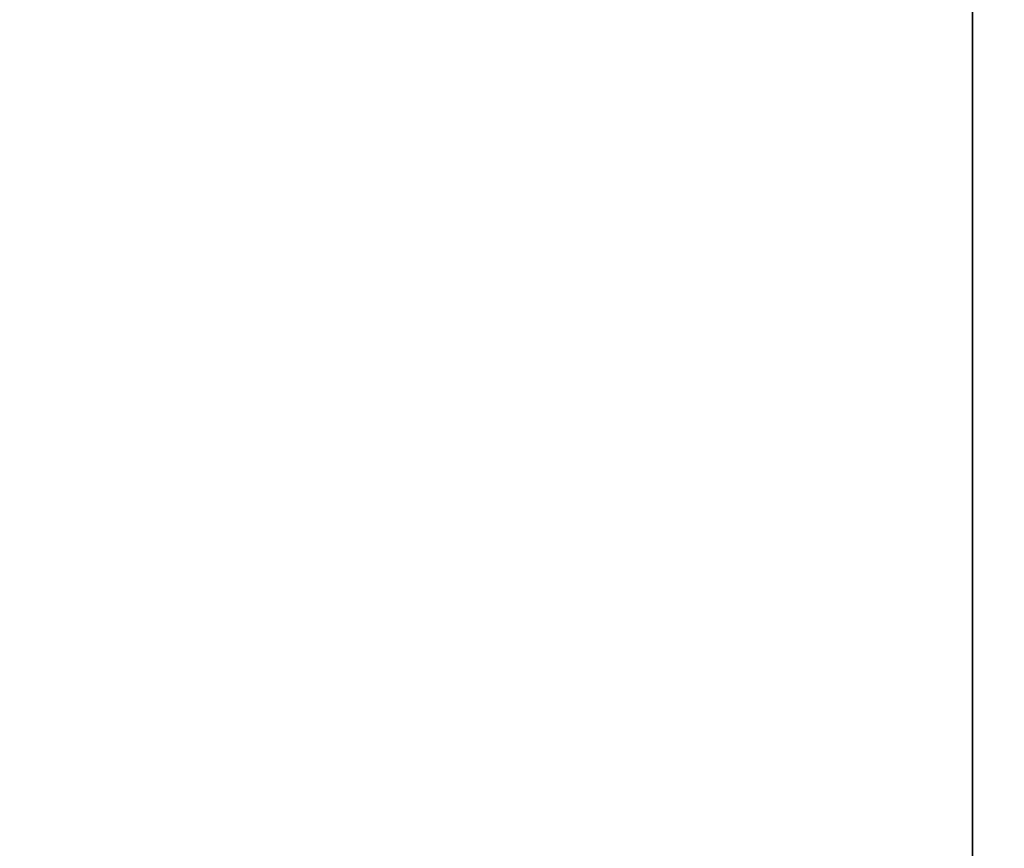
# Model space of a CAD drawing. Header units: millimetres. Extents: x -125 to 171, y -35 to 1363.
# Tile 818 of 1056: x -52.5583 to -52.5277, y 1225.6517 to 1225.6775. Entities that reach past the tile are written whole.
import ezdxf

# ---------------------------------------------------------------- set-up
doc = ezdxf.new("R2010")
doc.units = ezdxf.units.MM
doc.header["$LTSCALE"] = 65.185185
doc.layers.add('2680', color=7, linetype='CONTINUOUS')
doc.layers.add('2681', color=7, linetype='CONTINUOUS')

msp = doc.modelspace()

# ---------------------------------------------------------------- linework, layer by layer
at = {"layer": '2680', "linetype": 'CONTINUOUS'}
for points in [[(-53.447179, 1225.7, 295.564538), (-53.44718, 1223.2, 295.564536), (-52.528604, 1223.2, 296.391614), (-53.447179, 1225.7, 295.564538)], [(-52.528651, 1225.7, 296.391593), (-53.447179, 1225.7, 295.564538), (-52.528604, 1223.2, 296.391614), (-52.528651, 1225.7, 296.391593)], [(-51.299273, 1225.7, 296.520806), (-52.528651, 1225.7, 296.391593), (-51.299324, 1223.2, 296.520817), (-51.299273, 1225.7, 296.520806)], [(-52.528651, 1225.7, 296.391593), (-52.528604, 1223.2, 296.391614), (-51.299324, 1223.2, 296.520817), (-52.528651, 1225.7, 296.391593)]]:
    msp.add_3dface(points, dxfattribs=at)
at = {"layer": '2681', "linetype": 'CONTINUOUS'}
for points in [[(-53.201414, 1225.7, 293.226243), (-52.131004, 1225.7, 292.608234), (-53.201416, 1223.2, 293.226245), (-53.201414, 1225.7, 293.226243)], [(-52.131004, 1225.7, 292.608234), (-52.130953, 1223.2, 292.608223), (-53.201416, 1223.2, 293.226245), (-52.131004, 1225.7, 292.608234)]]:
    msp.add_3dface(points, dxfattribs=at)

doc.saveas('drawing.dxf')
